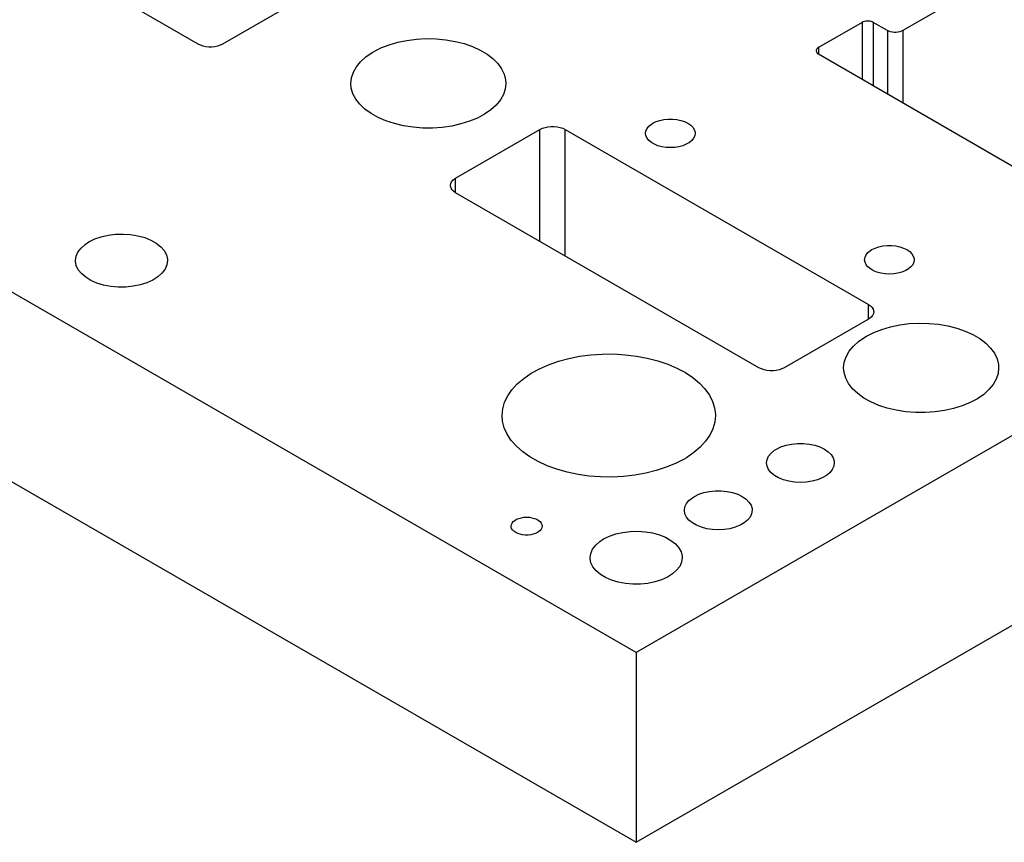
# Model space of a CAD drawing. Header units: inches. Extents: x 3 to 289, y 4 to 291.
# Tile 278 of 634: x 55.58 to 58.76, y 187.48 to 190.14. Entities that reach past the tile are written whole.
import ezdxf

# ---------------------------------------------------------------- set-up
doc = ezdxf.new("R2010")
doc.units = ezdxf.units.IN
doc.header["$LTSCALE"] = 0.5
doc.header["$MEASUREMENT"] = 0
doc.layers.add('DIE', color=7, linetype='Continuous')

msp = doc.modelspace()

# ---------------------------------------------------------------- linework, layer by layer
at = {"layer": 'DIE', "color": 9, "linetype": 'Continuous'}
for p, q in [((55.3539, 190.5255), (56.1565, 190.0621)), ((57.572, 188.0967), (53.7182, 190.3216)), ((56.2378, 190.0621), (56.51, 190.2193)), ((58.6534, 190.232), (58.4329, 190.1047)), ((58.3021, 190.1312), (58.1606, 190.0496)), ((58.3054, 190.1328), (58.3021, 190.1312)), ((58.3092, 190.1341), (58.3054, 190.1328)), ((58.3133, 190.135), (58.3092, 190.1341)), ((58.3176, 190.1354), (58.3133, 190.135)), ((58.3219, 190.1354), (58.3176, 190.1354)), ((58.3262, 190.135), (58.3219, 190.1354)), ((58.3303, 190.1341), (58.3262, 190.135)), ((58.3341, 190.1328), (58.3303, 190.1341)), ((58.3374, 190.1312), (58.3341, 190.1328)), ((58.3834, 190.1047), (58.3374, 190.1312)), ((56.832, 190.0732), (56.8629, 190.0771)), ((56.8629, 190.0771), (56.8944, 190.0787)), ((56.8944, 190.0787), (56.926, 190.0781)), ((56.926, 190.0781), (56.9572, 190.0751)), ((56.9572, 190.0751), (56.9875, 190.0699)), ((61.0191, 190.0869), (57.572, 188.0967)), ((58.388, 190.1024), (58.3834, 190.1047)), ((58.3933, 190.1007), (58.388, 190.1024)), ((58.3991, 190.0995), (58.3933, 190.1007)), ((58.4051, 190.0988), (58.3991, 190.0995)), ((58.4112, 190.0988), (58.4051, 190.0988)), ((58.4172, 190.0995), (58.4112, 190.0988)), ((58.4229, 190.1007), (58.4172, 190.0995)), ((58.4282, 190.1024), (58.4229, 190.1007)), ((58.4329, 190.1047), (58.4282, 190.1024)), ((56.1565, 190.0621), (56.1642, 190.0584)), ((56.1642, 190.0584), (56.1728, 190.0555)), ((56.1728, 190.0555), (56.1823, 190.0535)), ((56.1823, 190.0535), (56.1921, 190.0525)), ((56.1921, 190.0525), (56.2022, 190.0525)), ((56.2022, 190.0525), (56.212, 190.0535)), ((56.212, 190.0535), (56.2214, 190.0555)), ((56.2214, 190.0555), (56.2301, 190.0584)), ((56.2301, 190.0584), (56.2378, 190.0621)), ((56.7241, 190.0365), (56.7479, 190.0485)), ((56.7479, 190.0485), (56.774, 190.0588)), ((56.774, 190.0588), (56.8022, 190.067)), ((56.8022, 190.067), (56.832, 190.0732)), ((56.9875, 190.0699), (57.0164, 190.0625)), ((57.0164, 190.0625), (57.0435, 190.0531)), ((57.0435, 190.0531), (57.0683, 190.0418)), ((58.1542, 190.0431), (58.1534, 190.0406)), ((58.1557, 190.0455), (58.1542, 190.0431)), ((58.1578, 190.0476), (58.1557, 190.0455)), ((58.1606, 190.0496), (58.1578, 190.0476)), ((56.6822, 190.0043), (56.6992, 190.0197)), ((56.6992, 190.0197), (56.7195, 190.0337)), ((56.7195, 190.0337), (56.7241, 190.0365)), ((57.0683, 190.0418), (57.0905, 190.0288)), ((57.0905, 190.0288), (57.1096, 190.0142)), ((57.1096, 190.0142), (57.1254, 189.9984)), ((58.1534, 190.0406), (58.1533, 190.0394)), ((58.1533, 190.0394), (58.1537, 190.0369)), ((58.1537, 190.0369), (58.1548, 190.0344)), ((58.1548, 190.0344), (58.1567, 190.0322)), ((58.1567, 190.0322), (58.1592, 190.0301)), ((58.1592, 190.0301), (58.1606, 190.0292)), ((58.1606, 190.0292), (58.8324, 189.6413)), ((56.6588, 189.9705), (56.6686, 189.9878)), ((56.6686, 189.9878), (56.6822, 190.0043)), ((57.1254, 189.9984), (57.1376, 189.9815)), ((57.1376, 189.9815), (57.146, 189.9639)), ((56.6508, 189.9343), (56.6528, 189.9525)), ((56.6528, 189.9525), (56.6588, 189.9705)), ((57.146, 189.9639), (57.1505, 189.9459)), ((56.6523, 189.9189), (56.6508, 189.9343)), ((56.6576, 189.9009), (56.6523, 189.9189)), ((57.1493, 189.9161), (57.1434, 189.8982)), ((57.1513, 189.9343), (57.1493, 189.9161)), ((57.1505, 189.9459), (57.1513, 189.9343)), ((56.6669, 189.8835), (56.6576, 189.9009)), ((57.1434, 189.8982), (57.1335, 189.8808)), ((56.6798, 189.8668), (56.6669, 189.8835)), ((56.6963, 189.8512), (56.6798, 189.8668)), ((57.12, 189.8643), (57.103, 189.8489)), ((57.1335, 189.8808), (57.12, 189.8643)), ((56.7161, 189.837), (56.6963, 189.8512)), ((56.7389, 189.8243), (56.7161, 189.837)), ((56.7642, 189.8134), (56.7389, 189.8243)), ((57.0595, 189.8225), (57.0338, 189.8118)), ((57.0827, 189.8349), (57.0595, 189.8225)), ((57.103, 189.8489), (57.0827, 189.8349)), ((56.7917, 189.8044), (56.7642, 189.8134)), ((56.821, 189.7974), (56.7917, 189.8044)), ((56.8515, 189.7927), (56.821, 189.7974)), ((56.8828, 189.7902), (56.8515, 189.7927)), ((56.9144, 189.79), (56.8828, 189.7902)), ((56.9459, 189.7922), (56.9144, 189.79)), ((56.9765, 189.7966), (56.9459, 189.7922)), ((57.006, 189.8032), (56.9765, 189.7966)), ((57.0338, 189.8118), (57.006, 189.8032)), ((57.2613, 189.7855), (57.269, 189.7892)), ((57.269, 189.7892), (57.2777, 189.7921)), ((57.2777, 189.7921), (57.2871, 189.7941)), ((57.2871, 189.7941), (57.297, 189.7951)), ((57.297, 189.7951), (57.307, 189.7951)), ((57.307, 189.7951), (57.3169, 189.7941)), ((57.3169, 189.7941), (57.3263, 189.7921)), ((57.3263, 189.7921), (57.335, 189.7892)), ((57.335, 189.7892), (57.3427, 189.7855)), ((57.6037, 189.7811), (57.6073, 189.7889)), ((57.6073, 189.7889), (57.6132, 189.7962)), ((57.6132, 189.7962), (57.6212, 189.8027)), ((57.6212, 189.8027), (57.6259, 189.8057)), ((57.6259, 189.8057), (57.6366, 189.8109)), ((57.6366, 189.8109), (57.6486, 189.8149)), ((57.6486, 189.8149), (57.6617, 189.8177)), ((57.6617, 189.8177), (57.6755, 189.8191)), ((57.6755, 189.8191), (57.6894, 189.8191)), ((57.6894, 189.8191), (57.7031, 189.8177)), ((57.7031, 189.8177), (57.7162, 189.8149)), ((57.7162, 189.8149), (57.7283, 189.8109)), ((57.7283, 189.8109), (57.739, 189.8057)), ((57.739, 189.8057), (57.748, 189.7996)), ((57.748, 189.7996), (57.7549, 189.7926)), ((57.7549, 189.7926), (57.7597, 189.785)), ((56.9891, 189.6283), (57.2613, 189.7855)), ((57.3427, 189.7855), (58.322, 189.2201)), ((57.6024, 189.7731), (57.6037, 189.7811)), ((57.6037, 189.765), (57.6024, 189.7731)), ((57.6073, 189.7573), (57.6037, 189.765)), ((57.6132, 189.75), (57.6073, 189.7573)), ((57.7576, 189.7573), (57.7517, 189.75)), ((57.7612, 189.765), (57.7576, 189.7573)), ((57.7597, 189.785), (57.7621, 189.7771)), ((57.7624, 189.7731), (57.7612, 189.765)), ((57.7621, 189.7771), (57.7624, 189.7731)), ((57.6212, 189.7434), (57.6132, 189.75)), ((57.631, 189.7377), (57.6212, 189.7434)), ((57.6424, 189.7331), (57.631, 189.7377)), ((57.6551, 189.7297), (57.6424, 189.7331)), ((57.6685, 189.7276), (57.6551, 189.7297)), ((57.6824, 189.7269), (57.6685, 189.7276)), ((57.6963, 189.7276), (57.6824, 189.7269)), ((57.7098, 189.7297), (57.6963, 189.7276)), ((57.7224, 189.7331), (57.7098, 189.7297)), ((57.7339, 189.7377), (57.7224, 189.7331)), ((57.7437, 189.7434), (57.7339, 189.7377)), ((57.7517, 189.75), (57.7437, 189.7434)), ((53.7182, 189.7093), (57.572, 187.4843)), ((56.9723, 189.6049), (56.9731, 189.6106)), ((56.9725, 189.602), (56.9723, 189.6049)), ((56.9742, 189.5963), (56.9725, 189.602)), ((56.9731, 189.6106), (56.9757, 189.6162)), ((56.9757, 189.6162), (56.98, 189.6215)), ((56.98, 189.6215), (56.9857, 189.6262)), ((56.9857, 189.6262), (56.9891, 189.6283)), ((56.9776, 189.5908), (56.9742, 189.5963)), ((56.9827, 189.5858), (56.9776, 189.5908)), ((56.9891, 189.5814), (56.9827, 189.5858)), ((57.9684, 189.016), (56.9891, 189.5814)), ((57.572, 187.4843), (61.0191, 189.4745)), ((55.8239, 189.432), (55.8448, 189.4392)), ((55.8448, 189.4392), (55.8674, 189.4443)), ((55.8674, 189.4443), (55.8912, 189.4473)), ((55.8912, 189.4473), (55.9155, 189.4479)), ((55.9155, 189.4479), (55.9397, 189.4463)), ((55.9397, 189.4463), (55.9631, 189.4423)), ((55.9631, 189.4423), (55.9851, 189.4363)), ((55.7795, 189.4028), (55.7927, 189.4146)), ((55.7927, 189.4146), (55.8053, 189.4229)), ((55.8053, 189.4229), (55.8239, 189.432)), ((55.9851, 189.4363), (56.005, 189.4282)), ((56.005, 189.4282), (56.0224, 189.4184)), ((56.0224, 189.4184), (56.0368, 189.4071)), ((58.3557, 189.4067), (58.3688, 189.4094)), ((58.3688, 189.4094), (58.3826, 189.4108)), ((58.3826, 189.4108), (58.3965, 189.4108)), ((58.3965, 189.4108), (58.4103, 189.4094)), ((58.4103, 189.4094), (58.4234, 189.4067)), ((55.7618, 189.3623), (55.7638, 189.3763)), ((55.7638, 189.3763), (55.7697, 189.3899)), ((55.7697, 189.3899), (55.7795, 189.4028)), ((56.0368, 189.4071), (56.0478, 189.3945)), ((56.0478, 189.3945), (56.0551, 189.3811)), ((56.0551, 189.3811), (56.0584, 189.3672)), ((58.3108, 189.3728), (58.3144, 189.3806)), ((58.3144, 189.3806), (58.3203, 189.3879)), ((58.3203, 189.3879), (58.3283, 189.3945)), ((58.3283, 189.3945), (58.333, 189.3975)), ((58.333, 189.3975), (58.3437, 189.4027)), ((58.3437, 189.4027), (58.3557, 189.4067)), ((58.4234, 189.4067), (58.4354, 189.4027)), ((58.4354, 189.4027), (58.4461, 189.3975)), ((58.4461, 189.3975), (58.4551, 189.3913)), ((58.4551, 189.3913), (58.4621, 189.3843)), ((58.4621, 189.3843), (58.4668, 189.3768)), ((58.4668, 189.3768), (58.4692, 189.3688)), ((55.7619, 189.3604), (55.7618, 189.3623)), ((55.7644, 189.3464), (55.7619, 189.3604)), ((55.7708, 189.3329), (55.7644, 189.3464)), ((56.0567, 189.3483), (56.0508, 189.3346)), ((56.0587, 189.3623), (56.0567, 189.3483)), ((56.0584, 189.3672), (56.0587, 189.3623)), ((58.3095, 189.3648), (58.3108, 189.3728)), ((58.3108, 189.3568), (58.3095, 189.3648)), ((58.3144, 189.349), (58.3108, 189.3568)), ((58.3203, 189.3417), (58.3144, 189.349)), ((58.4647, 189.349), (58.4588, 189.3417)), ((58.4683, 189.3568), (58.4647, 189.349)), ((58.4695, 189.3648), (58.4683, 189.3568)), ((58.4692, 189.3688), (58.4695, 189.3648)), ((55.781, 189.3201), (55.7708, 189.3329)), ((55.7947, 189.3085), (55.781, 189.3201)), ((56.041, 189.3217), (56.0278, 189.3099)), ((56.0508, 189.3346), (56.041, 189.3217)), ((58.3283, 189.3351), (58.3203, 189.3417)), ((58.3381, 189.3294), (58.3283, 189.3351)), ((58.3495, 189.3248), (58.3381, 189.3294)), ((58.3622, 189.3214), (58.3495, 189.3248)), ((58.3757, 189.3193), (58.3622, 189.3214)), ((58.3895, 189.3186), (58.3757, 189.3193)), ((58.4034, 189.3193), (58.3895, 189.3186)), ((58.4169, 189.3214), (58.4034, 189.3193)), ((58.4295, 189.3248), (58.4169, 189.3214)), ((58.441, 189.3294), (58.4295, 189.3248)), ((58.4508, 189.3351), (58.441, 189.3294)), ((58.4588, 189.3417), (58.4508, 189.3351)), ((55.8115, 189.2983), (55.7947, 189.3085)), ((55.8309, 189.2898), (55.8115, 189.2983)), ((55.8525, 189.2833), (55.8309, 189.2898)), ((55.8756, 189.2789), (55.8525, 189.2833)), ((55.971, 189.2841), (55.948, 189.2794)), ((55.9923, 189.2908), (55.971, 189.2841)), ((56.0114, 189.2995), (55.9923, 189.2908)), ((56.0278, 189.3099), (56.0114, 189.2995)), ((55.8997, 189.2768), (55.8756, 189.2789)), ((55.924, 189.2769), (55.8997, 189.2768)), ((55.948, 189.2794), (55.924, 189.2769)), ((58.322, 189.2201), (58.3284, 189.2157)), ((58.3284, 189.2157), (58.3335, 189.2107)), ((58.3354, 189.1853), (58.3311, 189.18)), ((58.3335, 189.2107), (58.3369, 189.2052)), ((58.338, 189.1909), (58.3354, 189.1853)), ((58.3369, 189.2052), (58.3386, 189.1995)), ((58.3388, 189.1966), (58.338, 189.1909)), ((58.3386, 189.1995), (58.3388, 189.1966)), ((58.322, 189.1732), (58.0498, 189.016)), ((58.3254, 189.1753), (58.322, 189.1732)), ((58.3311, 189.18), (58.3254, 189.1753)), ((58.3932, 189.1485), (58.423, 189.1546)), ((58.423, 189.1546), (58.4539, 189.1586)), ((58.4539, 189.1586), (58.4854, 189.1602)), ((58.4854, 189.1602), (58.517, 189.1595)), ((58.517, 189.1595), (58.5482, 189.1566)), ((58.5482, 189.1566), (58.5785, 189.1514)), ((58.3151, 189.1179), (58.3389, 189.13)), ((58.3389, 189.13), (58.365, 189.1402)), ((58.365, 189.1402), (58.3932, 189.1485)), ((58.5785, 189.1514), (58.6074, 189.144)), ((58.6074, 189.144), (58.6345, 189.1346)), ((58.6345, 189.1346), (58.6593, 189.1232)), ((58.6593, 189.1232), (58.6815, 189.1102)), ((58.2732, 189.0858), (58.2902, 189.1011)), ((58.2902, 189.1011), (58.3105, 189.1152)), ((58.3105, 189.1152), (58.3151, 189.1179)), ((58.6815, 189.1102), (58.7006, 189.0957)), ((58.7006, 189.0957), (58.7164, 189.0798)), ((57.3894, 189.0533), (57.4256, 189.058)), ((57.4256, 189.058), (57.4624, 189.0605)), ((57.4624, 189.0605), (57.4995, 189.0607)), ((57.4995, 189.0607), (57.5364, 189.0585)), ((57.5364, 189.0585), (57.5727, 189.0541)), ((58.2498, 189.0519), (58.2596, 189.0693)), ((58.2596, 189.0693), (58.2732, 189.0858)), ((58.7164, 189.0798), (58.7286, 189.063)), ((58.7286, 189.063), (58.737, 189.0454)), ((57.2597, 189.0131), (57.2891, 189.0261)), ((57.2891, 189.0261), (57.3208, 189.0373)), ((57.3208, 189.0373), (57.3544, 189.0464)), ((57.3544, 189.0464), (57.3894, 189.0533)), ((57.5727, 189.0541), (57.608, 189.0474)), ((57.608, 189.0474), (57.6418, 189.0386)), ((57.6418, 189.0386), (57.6738, 189.0278)), ((57.6738, 189.0278), (57.7035, 189.015)), ((58.2418, 189.0158), (58.2438, 189.034)), ((58.2438, 189.034), (58.2498, 189.0519)), ((58.737, 189.0454), (58.7415, 189.0273)), ((58.7415, 189.0273), (58.7423, 189.0158)), ((57.2089, 188.9819), (57.2328, 188.9983)), ((57.2328, 188.9983), (57.2597, 189.0131)), ((57.7035, 189.015), (57.7307, 189.0005)), ((57.7307, 189.0005), (57.7551, 188.9843)), ((57.9761, 189.0123), (57.9684, 189.016)), ((57.9848, 189.0094), (57.9761, 189.0123)), ((57.9942, 189.0074), (57.9848, 189.0094)), ((58.0041, 189.0064), (57.9942, 189.0074)), ((58.0141, 189.0064), (58.0041, 189.0064)), ((58.024, 189.0074), (58.0141, 189.0064)), ((58.0334, 189.0094), (58.024, 189.0074)), ((58.0421, 189.0123), (58.0334, 189.0094)), ((58.0498, 189.016), (58.0421, 189.0123)), ((58.2433, 189.0004), (58.2418, 189.0158)), ((58.2486, 188.9824), (58.2433, 189.0004)), ((58.7403, 188.9975), (58.7344, 188.9796)), ((58.7423, 189.0158), (58.7403, 188.9975)), ((57.1709, 188.9452), (57.1882, 188.9642)), ((57.1882, 188.9642), (57.2089, 188.9819)), ((57.7551, 188.9843), (57.7763, 188.9667)), ((57.7763, 188.9667), (57.7941, 188.9479)), ((58.2578, 188.9649), (58.2486, 188.9824)), ((58.2708, 188.9483), (58.2578, 188.9649)), ((58.7245, 188.9623), (58.711, 188.9458)), ((58.7344, 188.9796), (58.7245, 188.9623)), ((57.1572, 188.9253), (57.1709, 188.9452)), ((57.7941, 188.9479), (57.8082, 188.9281)), ((58.2873, 188.9327), (58.2708, 188.9483)), ((58.3071, 188.9184), (58.2873, 188.9327)), ((58.694, 188.9304), (58.6737, 188.9164)), ((58.711, 188.9458), (58.694, 188.9304)), ((57.1414, 188.8835), (57.1473, 188.9047)), ((57.1473, 188.9047), (57.1572, 188.9253)), ((57.8082, 188.9281), (57.8187, 188.9076)), ((57.8187, 188.9076), (57.8252, 188.8865)), ((58.3299, 188.9058), (58.3071, 188.9184)), ((58.3552, 188.8948), (58.3299, 188.9058)), ((58.6505, 188.9039), (58.6248, 188.8933)), ((58.6737, 188.9164), (58.6505, 188.9039)), ((57.1394, 188.8622), (57.1414, 188.8835)), ((57.8252, 188.8865), (57.8277, 188.8651)), ((58.3827, 188.8858), (58.3552, 188.8948)), ((58.4119, 188.8789), (58.3827, 188.8858)), ((58.4425, 188.8742), (58.4119, 188.8789)), ((58.4738, 188.8717), (58.4425, 188.8742)), ((58.5054, 188.8715), (58.4738, 188.8717)), ((58.5368, 188.8736), (58.5054, 188.8715)), ((58.5675, 188.878), (58.5368, 188.8736)), ((58.597, 188.8846), (58.5675, 188.878)), ((58.6248, 188.8933), (58.597, 188.8846)), ((57.1408, 188.8439), (57.1394, 188.8622)), ((57.1462, 188.8227), (57.1408, 188.8439)), ((57.8258, 188.8408), (57.8198, 188.8196)), ((57.8278, 188.8622), (57.8258, 188.8408)), ((57.8277, 188.8651), (57.8278, 188.8622)), ((57.1555, 188.802), (57.1462, 188.8227)), ((57.8198, 188.8196), (57.8099, 188.799)), ((57.1687, 188.7819), (57.1555, 188.802)), ((57.1854, 188.7628), (57.1687, 188.7819)), ((57.7963, 188.7791), (57.779, 188.7602)), ((57.8099, 188.799), (57.7963, 188.7791)), ((58.074, 188.7701), (58.0928, 188.772)), ((58.0928, 188.772), (58.1118, 188.772)), ((58.1118, 188.772), (58.1306, 188.7701)), ((57.2057, 188.7449), (57.1854, 188.7628)), ((57.2291, 188.7283), (57.2057, 188.7449)), ((57.7582, 188.7424), (57.7343, 188.726)), ((57.779, 188.7602), (57.7582, 188.7424)), ((57.9995, 188.7307), (58.0076, 188.7406)), ((58.0076, 188.7406), (58.0185, 188.7497)), ((58.0185, 188.7497), (58.0249, 188.7537)), ((58.0249, 188.7537), (58.0395, 188.7608)), ((58.0395, 188.7608), (58.0561, 188.7663)), ((58.0561, 188.7663), (58.074, 188.7701)), ((58.1306, 188.7701), (58.1485, 188.7663)), ((58.1485, 188.7663), (58.165, 188.7608)), ((58.165, 188.7608), (58.1796, 188.7537)), ((58.1796, 188.7537), (58.1919, 188.7453)), ((58.1919, 188.7453), (58.2014, 188.7358)), ((57.2556, 188.7133), (57.2291, 188.7283)), ((57.2846, 188.7), (57.2556, 188.7133)), ((57.727, 188.7216), (57.6993, 188.7073)), ((57.7343, 188.726), (57.727, 188.7216)), ((57.9929, 188.7091), (57.9946, 188.72)), ((57.9946, 188.6981), (57.9929, 188.7091)), ((57.9946, 188.72), (57.9995, 188.7307)), ((58.2014, 188.7358), (58.2079, 188.7254)), ((58.2079, 188.7254), (58.2112, 188.7146)), ((58.2117, 188.7091), (58.21, 188.6981)), ((58.2112, 188.7146), (58.2117, 188.7091)), ((57.316, 188.6886), (57.2846, 188.7)), ((57.3494, 188.6792), (57.316, 188.6886)), ((57.3842, 188.6719), (57.3494, 188.6792)), ((57.637, 188.6843), (57.6029, 188.6758)), ((57.6692, 188.6948), (57.637, 188.6843)), ((57.6993, 188.7073), (57.6692, 188.6948)), ((57.9995, 188.6875), (57.9946, 188.6981)), ((58.0076, 188.6775), (57.9995, 188.6875)), ((58.0185, 188.6685), (58.0076, 188.6775)), ((58.197, 188.6775), (58.1861, 188.6685)), ((58.2051, 188.6875), (58.197, 188.6775)), ((58.21, 188.6981), (58.2051, 188.6875)), ((57.4203, 188.6668), (57.3842, 188.6719)), ((57.457, 188.664), (57.4203, 188.6668)), ((57.4941, 188.6635), (57.457, 188.664)), ((57.5311, 188.6653), (57.4941, 188.6635)), ((57.5675, 188.6694), (57.5311, 188.6653)), ((57.6029, 188.6758), (57.5675, 188.6694)), ((58.032, 188.6607), (58.0185, 188.6685)), ((58.0476, 188.6544), (58.032, 188.6607)), ((58.0649, 188.6497), (58.0476, 188.6544)), ((58.0833, 188.6469), (58.0649, 188.6497)), ((58.1023, 188.6459), (58.0833, 188.6469)), ((58.1213, 188.6469), (58.1023, 188.6459)), ((58.1397, 188.6497), (58.1213, 188.6469)), ((58.157, 188.6544), (58.1397, 188.6497)), ((58.1726, 188.6607), (58.157, 188.6544)), ((58.1861, 188.6685), (58.1726, 188.6607)), ((57.7744, 188.6077), (57.7909, 188.6132)), ((57.7909, 188.6132), (57.8088, 188.617)), ((57.8088, 188.617), (57.8276, 188.6189)), ((57.8276, 188.6189), (57.8467, 188.6189)), ((57.8467, 188.6189), (57.8654, 188.617)), ((57.8654, 188.617), (57.8833, 188.6132)), ((57.8833, 188.6132), (57.8999, 188.6077)), ((57.7343, 188.5776), (57.7424, 188.5876)), ((57.7424, 188.5876), (57.7533, 188.5966)), ((57.7533, 188.5966), (57.7598, 188.6006)), ((57.7598, 188.6006), (57.7744, 188.6077)), ((57.8999, 188.6077), (57.9145, 188.6006)), ((57.9145, 188.6006), (57.9267, 188.5922)), ((57.9267, 188.5922), (57.9362, 188.5827)), ((57.9362, 188.5827), (57.9428, 188.5723)), ((57.7277, 188.556), (57.7294, 188.5669)), ((57.7294, 188.545), (57.7277, 188.556)), ((57.7294, 188.5669), (57.7343, 188.5776)), ((57.9428, 188.5723), (57.9461, 188.5615)), ((57.9465, 188.556), (57.9448, 188.545)), ((57.9461, 188.5615), (57.9465, 188.556)), ((57.1712, 188.5149), (57.1749, 188.5195)), ((57.1749, 188.5195), (57.1799, 188.5236)), ((57.1799, 188.5236), (57.1861, 188.5272)), ((57.1861, 188.5272), (57.1933, 188.5301)), ((57.1933, 188.5301), (57.2012, 188.5322)), ((57.2012, 188.5322), (57.2097, 188.5335)), ((57.2097, 188.5335), (57.2184, 188.534)), ((57.2184, 188.534), (57.2271, 188.5335)), ((57.2271, 188.5335), (57.2356, 188.5322)), ((57.2356, 188.5322), (57.2435, 188.5301)), ((57.2435, 188.5301), (57.2507, 188.5272)), ((57.2507, 188.5272), (57.2569, 188.5236)), ((57.2569, 188.5236), (57.2619, 188.5195)), ((57.2619, 188.5195), (57.2656, 188.5149)), ((57.7343, 188.5344), (57.7294, 188.545)), ((57.7424, 188.5244), (57.7343, 188.5344)), ((57.7533, 188.5154), (57.7424, 188.5244)), ((57.9318, 188.5244), (57.9209, 188.5154)), ((57.9399, 188.5344), (57.9318, 188.5244)), ((57.9448, 188.545), (57.9399, 188.5344)), ((57.1682, 188.505), (57.1689, 188.51)), ((57.1683, 188.5024), (57.1682, 188.505)), ((57.1699, 188.4974), (57.1683, 188.5024)), ((57.1689, 188.51), (57.1712, 188.5149)), ((57.1729, 188.4927), (57.1699, 188.4974)), ((57.1772, 188.4883), (57.1729, 188.4927)), ((57.1829, 188.4844), (57.1772, 188.4883)), ((57.2569, 188.4863), (57.2539, 188.4844)), ((57.2619, 188.4904), (57.2569, 188.4863)), ((57.2656, 188.495), (57.2619, 188.4904)), ((57.2656, 188.5149), (57.2679, 188.51)), ((57.2679, 188.4999), (57.2656, 188.495)), ((57.2679, 188.51), (57.2687, 188.505)), ((57.2687, 188.505), (57.2679, 188.4999)), ((57.5291, 188.4849), (57.5529, 188.4879)), ((57.5529, 188.4879), (57.5772, 188.4885)), ((57.5772, 188.4885), (57.6014, 188.4869)), ((57.6014, 188.4869), (57.6248, 188.483)), ((57.7668, 188.5076), (57.7533, 188.5154)), ((57.7824, 188.5013), (57.7668, 188.5076)), ((57.7997, 188.4966), (57.7824, 188.5013)), ((57.8181, 188.4938), (57.7997, 188.4966)), ((57.8371, 188.4928), (57.8181, 188.4938)), ((57.8561, 188.4938), (57.8371, 188.4928)), ((57.8745, 188.4966), (57.8561, 188.4938)), ((57.8918, 188.5013), (57.8745, 188.4966)), ((57.9074, 188.5076), (57.8918, 188.5013)), ((57.9209, 188.5154), (57.9074, 188.5076)), ((57.1896, 188.4812), (57.1829, 188.4844)), ((57.1972, 188.4787), (57.1896, 188.4812)), ((57.2054, 188.4769), (57.1972, 188.4787)), ((57.214, 188.476), (57.2054, 188.4769)), ((57.2228, 188.476), (57.214, 188.476)), ((57.2314, 188.4769), (57.2228, 188.476)), ((57.2396, 188.4787), (57.2314, 188.4769)), ((57.2472, 188.4812), (57.2396, 188.4787)), ((57.2539, 188.4844), (57.2472, 188.4812)), ((57.4412, 188.4434), (57.4544, 188.4552)), ((57.4544, 188.4552), (57.467, 188.4635)), ((57.467, 188.4635), (57.4856, 188.4726)), ((57.4856, 188.4726), (57.5065, 188.4798)), ((57.5065, 188.4798), (57.5291, 188.4849)), ((57.6248, 188.483), (57.6468, 188.4769)), ((57.6468, 188.4769), (57.6667, 188.4689)), ((57.6667, 188.4689), (57.6841, 188.459)), ((57.6841, 188.459), (57.6985, 188.4477)), ((57.4255, 188.4169), (57.4315, 188.4305)), ((57.4315, 188.4305), (57.4412, 188.4434)), ((57.6985, 188.4477), (57.7095, 188.4351)), ((57.7095, 188.4351), (57.7168, 188.4217)), ((57.4235, 188.4029), (57.4255, 188.4169)), ((57.4236, 188.401), (57.4235, 188.4029)), ((57.4261, 188.387), (57.4236, 188.401)), ((57.7168, 188.4217), (57.7201, 188.4078)), ((57.7204, 188.4029), (57.7184, 188.3889)), ((57.7201, 188.4078), (57.7204, 188.4029)), ((57.4325, 188.3735), (57.4261, 188.387)), ((57.4427, 188.3607), (57.4325, 188.3735)), ((57.4564, 188.3491), (57.4427, 188.3607)), ((57.7027, 188.3624), (57.6895, 188.3506)), ((57.7125, 188.3752), (57.7027, 188.3624)), ((57.7184, 188.3889), (57.7125, 188.3752)), ((57.4732, 188.3389), (57.4564, 188.3491)), ((57.4926, 188.3305), (57.4732, 188.3389)), ((57.5142, 188.3239), (57.4926, 188.3305)), ((57.654, 188.3315), (57.6327, 188.3247)), ((57.6731, 188.3402), (57.654, 188.3315)), ((57.6895, 188.3506), (57.6731, 188.3402)), ((57.5373, 188.3196), (57.5142, 188.3239)), ((57.5614, 188.3174), (57.5373, 188.3196)), ((57.5857, 188.3176), (57.5614, 188.3174)), ((57.6097, 188.32), (57.5857, 188.3176)), ((57.6327, 188.3247), (57.6097, 188.32)), ((57.572, 188.0967), (57.572, 187.4843))]:
    msp.add_line(p, q, dxfattribs=at)
at = {"layer": 'DIE', "color": 4, "linetype": 'Continuous'}
for p, q in [((58.3021, 190.1312), (58.3021, 189.9475)), ((58.3374, 190.1312), (58.3374, 189.9271)), ((58.3834, 190.1047), (58.3834, 189.9006)), ((58.4329, 190.1047), (58.4329, 189.872)), ((58.1606, 190.0496), (58.1606, 190.0292)), ((57.2613, 189.4242), (57.2613, 189.7855)), ((57.3427, 189.3773), (57.3427, 189.7855)), ((56.9891, 189.5814), (56.9891, 189.6283)), ((58.322, 189.1732), (58.322, 189.2201))]:
    msp.add_line(p, q, dxfattribs=at)

doc.saveas('drawing.dxf')
